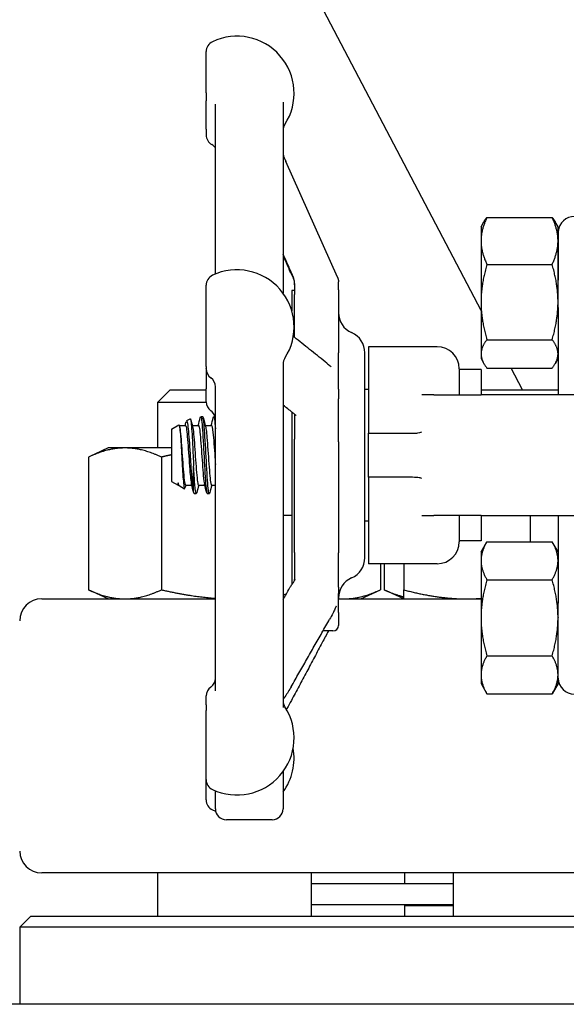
# Model space of a CAD drawing. Header units: inches. Extents: x 24 to 1128, y -74 to 748.
# Tile 454 of 557: x 939.52 to 942.63, y 308.81 to 314.41. Entities that reach past the tile are written whole.
import ezdxf

# ---------------------------------------------------------------- set-up
doc = ezdxf.new("R2010")
doc.units = ezdxf.units.IN
doc.header["$LTSCALE"] = 32
doc.header["$MEASUREMENT"] = 0
doc.layers.add('Visible (ANSI)', color=7, linetype='Continuous', lineweight=30)

msp = doc.modelspace()

# ---------------------------------------------------------------- linework, layer by layer
at = {"layer": 'Visible (ANSI)'}
for p, q in [((942.14554, 312.7535), (940.55662, 315.78479)), ((940.58204, 313.99249), (940.58204, 314.22747)), ((940.58204, 313.99249), (940.58204, 313.94716)), ((940.58204, 313.78577), (940.58204, 313.94716)), ((941.01954, 313.93986), (941.01954, 312.85223)), ((940.63454, 312.96164), (940.63454, 313.92875)), ((940.58204, 313.78577), (940.58204, 313.75297)), ((941.32863, 312.94343), (941.03541, 313.60201)), ((942.17903, 313.28382), (942.55004, 313.28382)), ((942.14554, 313.23016), (942.16232, 313.25923)), ((942.14554, 313.23016), (942.14554, 313.15013)), ((942.58354, 313.23016), (942.56675, 313.25923)), ((942.58354, 313.15013), (942.58354, 313.23016)), ((942.58393, 313.20426), (942.58393, 312.92715)), ((942.14554, 313.15013), (942.14554, 312.80211)), ((942.58354, 312.80211), (942.58354, 313.15013)), ((942.17903, 313.01644), (942.55004, 313.01644)), ((940.58204, 312.43574), (940.58204, 312.89778)), ((941.08454, 312.908), (941.08454, 312.84597)), ((941.33454, 312.87222), (941.33454, 312.91675)), ((941.08454, 312.86766), (941.06891, 312.86766)), ((941.06891, 312.86766), (941.06891, 312.75204)), ((941.08454, 312.60096), (941.08454, 312.84597)), ((941.08454, 312.60096), (941.08454, 312.84597)), ((941.33454, 312.87222), (941.33454, 312.51272)), ((942.14554, 312.80211), (942.14554, 312.50714)), ((942.58354, 312.77164), (942.58354, 312.80211)), ((942.58354, 312.77164), (942.58354, 312.27391)), ((941.89604, 312.54766), (941.50454, 312.54766)), ((941.50454, 312.54766), (941.50454, 312.06132)), ((942.17903, 312.58778), (942.55004, 312.58778)), ((941.33454, 312.30691), (941.33454, 312.51272)), ((941.48454, 311.34684), (941.48454, 312.51354)), ((942.14554, 312.50714), (942.14554, 312.48016)), ((940.58204, 312.43574), (940.58204, 312.42404)), ((941.01954, 312.45015), (941.01954, 310.49499)), ((942.14554, 312.48016), (942.16232, 312.45109)), ((942.17903, 312.42651), (942.55004, 312.42651)), ((942.38185, 312.30266), (942.31694, 312.42651)), ((942.58354, 312.48016), (942.56675, 312.45109)), ((940.58204, 312.42195), (940.58204, 312.42404)), ((940.58204, 312.42195), (940.58204, 312.30857)), ((942.02104, 312.42266), (942.02104, 312.27391)), ((942.14604, 312.41766), (942.02104, 312.41766)), ((942.14604, 312.41766), (942.14604, 312.27391)), ((940.63454, 310.5894), (940.63454, 312.32311)), ((940.37794, 312.30266), (940.30502, 312.22975)), ((940.37794, 312.30266), (940.58204, 312.30266)), ((940.58204, 312.23429), (940.58204, 312.30857)), ((941.33454, 312.30691), (941.33454, 312.25201)), ((941.50454, 312.30516), (941.48454, 312.30516)), ((941.87745, 312.27391), (941.80936, 312.27391)), ((941.87745, 312.27391), (942.14604, 312.27391)), ((942.14604, 312.30266), (942.58354, 312.30266)), ((943.27104, 312.27391), (942.14604, 312.27391)), ((940.5822, 312.22975), (940.30502, 312.22975)), ((940.30502, 312.22975), (940.30502, 311.97166)), ((941.02104, 311.58641), (941.02104, 312.2144)), ((941.33454, 312.00646), (941.33454, 312.25201)), ((940.56261, 312.14891), (940.55076, 312.14891)), ((940.63454, 312.14891), (940.6249, 312.14891)), ((941.06891, 312.17618), (941.06891, 311.19393)), ((941.08454, 312.16409), (941.08454, 312.02247)), ((940.38454, 312.07933), (940.42635, 312.10245)), ((940.4284, 312.10016), (940.46401, 312.10016)), ((940.47098, 312.12713), (940.49121, 312.13832)), ((940.50262, 312.10016), (940.53815, 312.10016)), ((940.57676, 312.10016), (940.61229, 312.10016)), ((940.38454, 312.07933), (940.38454, 311.78099)), ((941.50454, 312.06132), (941.50454, 312.05516)), ((941.50454, 312.05516), (941.6385, 312.05516)), ((941.50454, 311.80516), (941.50454, 312.05516)), ((941.6385, 312.05516), (941.73099, 312.05516)), ((941.08454, 311.37691), (941.08454, 312.02247)), ((941.08454, 312.02247), (941.08454, 312.02247)), ((941.33454, 312.00646), (941.33454, 311.37405)), ((940.02352, 311.97166), (939.91229, 311.9198)), ((940.11985, 311.97166), (940.02352, 311.97166)), ((940.38454, 311.97166), (940.11985, 311.97166)), ((939.91229, 311.9198), (939.91229, 311.16453)), ((940.32741, 311.9198), (940.32741, 311.16453)), ((940.51037, 311.71998), (940.51037, 311.8686)), ((940.38454, 311.78099), (940.42221, 311.76016)), ((940.42221, 311.76016), (940.42221, 311.77365)), ((940.42221, 311.76016), (940.42567, 311.76016)), ((940.42414, 311.76487), (940.42384, 311.76597)), ((940.42773, 311.75711), (940.45878, 311.73994)), ((940.46401, 311.76016), (940.49954, 311.76016)), ((940.53815, 311.76016), (940.57368, 311.76016)), ((940.61229, 311.76016), (940.63454, 311.76016)), ((941.50454, 311.80516), (941.50454, 311.79901)), ((941.6385, 311.80516), (941.50454, 311.80516)), ((941.50454, 311.79901), (941.50454, 311.31266)), ((941.73099, 311.80516), (941.6385, 311.80516)), ((940.52554, 311.71141), (940.51369, 311.71141)), ((940.59968, 311.71141), (940.58783, 311.71141)), ((941.06891, 311.58641), (941.02104, 311.58641)), ((941.80936, 311.58641), (941.87745, 311.58641)), ((942.14604, 311.58641), (941.87745, 311.58641)), ((942.02104, 311.58641), (942.02104, 311.43766)), ((942.14604, 311.58641), (943.27104, 311.58641)), ((942.14604, 311.58641), (942.14604, 311.44266)), ((942.42484, 311.58641), (942.42484, 311.43818)), ((942.58354, 311.58641), (942.58354, 311.08868)), ((941.50454, 311.55516), (941.48454, 311.55516)), ((942.14604, 311.44266), (942.02104, 311.44266)), ((942.14554, 311.38016), (942.17903, 311.43818)), ((942.17903, 311.43818), (942.55004, 311.43818)), ((942.58354, 311.38016), (942.55004, 311.43818)), ((941.08454, 311.37691), (941.08454, 311.22341)), ((941.33454, 311.17926), (941.33454, 311.37405)), ((942.14554, 311.38016), (942.14554, 311.32992)), ((941.89604, 311.31266), (941.50454, 311.31266)), ((941.57275, 311.31266), (941.57275, 311.16453)), ((941.59461, 311.31266), (941.59461, 311.16453)), ((941.70584, 311.31266), (941.70584, 311.16453)), ((942.14554, 311.32992), (942.14554, 311.00516)), ((942.17903, 311.22167), (942.55004, 311.22167)), ((940.02352, 311.11266), (939.91229, 311.16453)), ((941.33454, 311.17926), (941.33454, 311.14252)), ((941.33454, 311.03527), (941.33454, 311.14252)), ((941.46152, 311.11266), (941.57275, 311.16453)), ((941.70584, 311.11266), (941.59461, 311.16453)), ((939.64604, 311.11266), (940.63454, 311.11266)), ((941.01954, 311.11266), (941.02194, 311.11266)), ((941.33454, 311.11266), (942.14554, 311.11266)), ((942.58354, 311.00516), (942.58354, 311.08868)), ((941.33454, 311.03527), (941.33454, 310.96141)), ((942.14554, 311.00516), (942.14554, 310.6804)), ((942.58358, 311.01807), (942.58354, 311.01879)), ((942.58354, 311.0079), (942.58361, 311.00655)), ((942.58354, 310.6804), (942.58354, 311.00516)), ((941.30329, 310.93016), (941.2463, 310.93016)), ((942.58371, 310.85267), (942.58354, 310.853)), ((942.17903, 310.78866), (942.55004, 310.78866)), ((942.14554, 310.6804), (942.14554, 310.63016)), ((942.58354, 310.63016), (942.58354, 310.6804)), ((942.14554, 310.63016), (942.17903, 310.57215)), ((942.58354, 310.63016), (942.55004, 310.57215)), ((940.58204, 310.50927), (940.58204, 310.56013)), ((942.17903, 310.57215), (942.55004, 310.57215)), ((940.58204, 310.50927), (940.58204, 310.47692)), ((940.58204, 310.0843), (940.58204, 310.47692)), ((941.01954, 310.12985), (941.01954, 309.91766)), ((940.58204, 310.0843), (940.58204, 310.08317)), ((940.58204, 309.96831), (940.58204, 310.08317)), ((940.63454, 309.91766), (940.63454, 310.02044)), ((940.95704, 309.85516), (940.69704, 309.85516)), ((943.58569, 309.55266), (939.64604, 309.55266)), ((940.30502, 309.55266), (940.30502, 309.30766)), ((941.18002, 309.55266), (941.18002, 309.30766)), ((941.71104, 309.55266), (941.71104, 309.49266)), ((941.98734, 309.55266), (941.98734, 309.30766)), ((941.18002, 309.49266), (941.98734, 309.49266)), ((941.18002, 309.37266), (941.98734, 309.37266)), ((941.71104, 309.36766), (941.71104, 309.30766)), ((941.71104, 309.36766), (941.98734, 309.36766)), ((941.83104, 309.37266), (941.83104, 309.36766)), ((939.58354, 309.30766), (939.52104, 309.24516)), ((939.58354, 309.30766), (942.89604, 309.30766)), ((942.89604, 309.24516), (939.52104, 309.24516)), ((939.52104, 309.24516), (939.52104, 308.80516)), ((973.20854, 308.80516), (916.80345, 308.80516))]:
    msp.add_line(p, q, dxfattribs=at)
for centre, radius, start, end in [((940.64454, 314.22747), 0.0625, 115.37693, 180), ((940.75704, 313.9903), 0.325, 327.00411, 115.37693), ((941.08204, 313.77928), 0.0625, 147.00411, 180), ((940.64454, 313.75296), 0.0625, 180, 241.14395), ((942.67729, 313.19566), 0.09375, 90, 174.74141), ((940.64454, 312.89778), 0.0625, 115.37693, 180), ((940.75704, 312.66061), 0.325, 327.00411, 115.37693), ((941.45954, 312.74266), 0.125, 180, 246.42182), ((941.35954, 312.51353), 0.125, 0, 66.42182), ((941.89604, 312.42266), 0.125, 0, 90), ((941.08204, 312.44959), 0.0625, 147.00411, 180), ((940.64454, 312.42195), 0.0625, 180, 234.54946), ((940.57204, 312.32013), 0.0625, 0, 54.54946), ((940.64454, 312.23429), 0.0625, 180, 234.54946), ((940.57204, 312.13246), 0.0625, 15.26016, 54.54946), ((941.89604, 311.43766), 0.125, 270, 0), ((941.35954, 311.34679), 0.125, 293.57818, 0), ((941.45954, 311.11766), 0.125, 113.57818, 180), ((939.64604, 310.98766), 0.125, 90, 180), ((941.30329, 310.96141), 0.03125, 270, 0), ((940.57204, 310.66195), 0.0625, 305.45054, 0), ((942.67729, 310.66466), 0.09375, 181.88915, 270), ((940.64454, 310.56013), 0.0625, 125.45054, 180), ((941.08204, 310.53249), 0.0625, 180, 212.99589), ((940.75704, 310.32147), 0.325, 244.62307, 32.99589), ((940.75704, 310.20549), 0.325, 323.87107, 10.27854), ((940.64454, 310.0843), 0.0625, 180, 244.62307), ((940.64454, 309.96831), 0.0625, 180, 244.62307), ((940.75704, 310.20549), 0.325, 244.62307, 248.15154), ((940.69704, 309.91766), 0.0625, 180, 270), ((940.95704, 309.91766), 0.0625, 270, 0), ((939.64604, 309.67766), 0.125, 180, 270)]:
    msp.add_arc(centre, radius, start, end, dxfattribs=at)
for points, knots in [([(940.63454, 313.68005), (940.63444, 313.6802), (940.63434, 313.68036), (940.63376, 313.68123), (940.63314, 313.68215), (940.63124, 313.68449), (940.63063, 313.68521), (940.62865, 313.68738), (940.62718, 313.68897), (940.62231, 313.69309), (940.61961, 313.69532), (940.61444, 313.69818), (940.61441, 313.6982), (940.61438, 313.69822)], [0.301801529, 0.301801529, 0.301801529, 0.301801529, 0.311026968, 0.311026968, 0.346036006, 0.346036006, 0.35859844, 0.35859844, 0.375897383, 0.375897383, 0.388708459, 0.388708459, 0.388783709, 0.388783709, 0.388783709, 0.388783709]), ([(941.01954, 313.6578), (941.01954, 313.65417), (941.01954, 313.65023), (941.01974, 313.64582), (941.01981, 313.64465), (941.02001, 313.64268), (941.02007, 313.64211), (941.0202, 313.64114), (941.02024, 313.64083), (941.02034, 313.64017), (941.0204, 313.63982), (941.0205, 313.63921), (941.02054, 313.63898), (941.02063, 313.63851), (941.02068, 313.63825), (941.02078, 313.63775), (941.02083, 313.63749), (941.02093, 313.63702), (941.02098, 313.6368), (941.02107, 313.6364), (941.02111, 313.63621), (941.02131, 313.63539), (941.02143, 313.6349), (941.02175, 313.63375), (941.02192, 313.63319), (941.02286, 313.63023), (941.02418, 313.6271), (941.02884, 313.61668), (941.03207, 313.60953), (941.03541, 313.60201)], [0, 0, 0, 0, 0.0860149, 0.0860149, 0.11416773, 0.11416773, 0.12469642, 0.12469642, 0.12914613, 0.12914613, 0.13306956, 0.13306956, 0.13502613, 0.13502613, 0.13699814, 0.13699814, 0.13896384, 0.13896384, 0.14091438, 0.14091438, 0.14281478, 0.14281478, 0.14990119, 0.14990119, 0.16210052, 0.16210052, 0.21779338, 0.21779338, 0.29565066, 0.29565066, 0.29565066, 0.29565066]), ([(941.08118, 312.9371), (941.08118, 312.9371), (941.08118, 312.9371), (941.08116, 312.93714), (941.08113, 312.93724), (941.08097, 312.93769), (941.08079, 312.93819), (941.08005, 312.94006), (941.07921, 312.94198), (941.07713, 312.94656), (941.07591, 312.9492), (941.07341, 312.95465), (941.07213, 312.95743), (941.06847, 312.96543), (941.06588, 312.97114), (941.06081, 312.9824), (941.0583, 312.98804), (941.05509, 312.99526), (941.05436, 312.99691), (941.05362, 312.99856)], [0.02029104, 0.02029104, 0.02029104, 0.02029104, 0.0213158, 0.0213158, 0.0275165, 0.0275165, 0.04356784, 0.04356784, 0.07542337, 0.07542337, 0.10910443, 0.10910443, 0.13873832, 0.13873832, 0.18890891, 0.18890891, 0.23534146, 0.23534146, 0.24909876, 0.24909876, 0.24909876, 0.24909876]), ([(941.08454, 312.89987), (941.08454, 312.90021), (941.08454, 312.90055), (941.08454, 312.90095), (941.08454, 312.90101), (941.08454, 312.90107), (941.08454, 312.90109), (941.08454, 312.90127), (941.08454, 312.90141), (941.08454, 312.90174), (941.08454, 312.90193), (941.08454, 312.90263), (941.08454, 312.90312), (941.08453, 312.90457), (941.08453, 312.90552), (941.08452, 312.90926), (941.0845, 312.91197), (941.08434, 312.91597), (941.08429, 312.91697), (941.08416, 312.91868), (941.0841, 312.91933), (941.08396, 312.92052), (941.0839, 312.92095), (941.08381, 312.92162), (941.08377, 312.92185), (941.08371, 312.9223), (941.08367, 312.92252), (941.08356, 312.92315), (941.08349, 312.92355), (941.08335, 312.92424), (941.08329, 312.92454), (941.08316, 312.92514), (941.08309, 312.92543), (941.08291, 312.92617), (941.08281, 312.92655), (941.08245, 312.92782), (941.08223, 312.92846), (941.08153, 312.93024), (941.08099, 312.93144), (941.07959, 312.9343), (941.07882, 312.93579), (941.0756, 312.94203), (941.07296, 312.94726), (941.06797, 312.95752), (941.06566, 312.96242), (941.06011, 312.97443), (941.05684, 312.98175), (941.05362, 312.98899)], [0, 0, 0, 0, 0.00271618, 0.00271618, 0.00315775, 0.00315775, 0.00337165, 0.00337165, 0.00508342, 0.00508342, 0.00768757, 0.00768757, 0.01463142, 0.01463142, 0.02847944, 0.02847944, 0.06954195, 0.06954195, 0.08324789, 0.08324789, 0.09025248, 0.09025248, 0.09374394, 0.09374394, 0.09546574, 0.09546574, 0.09718666, 0.09718666, 0.10065514, 0.10065514, 0.10409205, 0.10409205, 0.10824537, 0.10824537, 0.11599262, 0.11599262, 0.13681964, 0.13681964, 0.15785213, 0.15785213, 0.17584967, 0.17584967, 0.23174534, 0.23174534, 0.27578626, 0.27578626, 0.33616935, 0.33616935, 0.33616935, 0.33616935]), ([(941.32863, 312.94343), (941.32881, 312.94304), (941.32898, 312.94265), (941.32935, 312.9418), (941.32953, 312.94137), (941.3299, 312.94047), (941.33006, 312.94009), (941.3303, 312.93947), (941.33038, 312.93926), (941.3308, 312.93816), (941.33109, 312.93732), (941.33161, 312.93578), (941.33183, 312.93505), (941.33237, 312.93318), (941.33267, 312.93204), (941.33307, 312.9303), (941.33318, 312.92979), (941.33337, 312.92882), (941.33346, 312.92836), (941.33363, 312.92744), (941.33371, 312.92698), (941.33392, 312.92564), (941.33404, 312.92479), (941.33418, 312.9235), (941.33423, 312.92304), (941.33429, 312.92241), (941.3343, 312.92226), (941.33432, 312.922), (941.33433, 312.92189), (941.33435, 312.92172), (941.33435, 312.92166), (941.33436, 312.92154), (941.33436, 312.92149), (941.33437, 312.92138), (941.33438, 312.92132), (941.33438, 312.92123), (941.33439, 312.92118), (941.33443, 312.92054), (941.33447, 312.91989), (941.33452, 312.91843), (941.33454, 312.91758), (941.33454, 312.91676)], [0, 0, 0, 0, 0.008786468, 0.008786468, 0.015207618, 0.015207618, 0.018782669, 0.018782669, 0.02054883, 0.02054883, 0.027782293, 0.027782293, 0.034814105, 0.034814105, 0.045378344, 0.045378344, 0.049482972, 0.049482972, 0.053065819, 0.053065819, 0.056600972, 0.056600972, 0.063724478, 0.063724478, 0.067843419, 0.067843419, 0.069054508, 0.069054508, 0.069936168, 0.069936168, 0.070376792, 0.070376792, 0.070819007, 0.070819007, 0.071262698, 0.071262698, 0.071705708, 0.071705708, 0.078741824, 0.078741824, 0.086832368, 0.086832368, 0.086832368, 0.086832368]), ([(942.58354, 312.8073), (942.58354, 312.80762), (942.58354, 312.80794), (942.58355, 312.84808), (942.58393, 312.88777), (942.58393, 312.92715)], [-0.00244603, -0.00244603, -0.00244603, -0.00244603, 0, 0, 0.30409051, 0.30409051, 0.30409051, 0.30409051]), ([(941.26904, 312.45374), (941.25447, 312.46538), (941.23989, 312.47702), (941.21073, 312.5003), (941.19615, 312.51194), (941.16697, 312.53522), (941.15239, 312.54685), (941.12321, 312.57013), (941.10861, 312.58176), (941.08852, 312.59779), (941.08301, 312.60217), (941.07751, 312.60656)], [0.9209333, 0.9209333, 0.9209333, 0.9209333, 1.1948266, 1.1948266, 1.46872, 1.46872, 1.7426133, 1.7426133, 2.0165067, 2.0165067, 2.1197672, 2.1197672, 2.1197672, 2.1197672]), ([(941.26904, 312.45374), (941.27107, 312.45212), (941.27408, 312.44978), (941.28075, 312.4443), (941.28432, 312.44116), (941.28892, 312.43703), (941.29038, 312.43569), (941.29245, 312.43384), (941.29317, 312.43321), (941.29332, 312.43308), (941.29333, 312.43308), (941.29333, 312.43308)], [0, 0, 0, 0, 0.04709709, 0.04709709, 0.10216416, 0.10216416, 0.13173201, 0.13173201, 0.15669532, 0.15669532, 0.15933901, 0.15933901, 0.15933901, 0.15933901]), ([(941.07174, 312.17392), (941.05465, 312.18757), (941.03756, 312.20122), (941.02015, 312.21511), (941.01984, 312.21536), (941.01954, 312.2156)], [0.95924083, 0.95924083, 0.95924083, 0.95924083, 1.28063663, 1.28063663, 1.28639378, 1.28639378, 1.28639378, 1.28639378]), ([(940.54833, 312.14406), (940.54948, 312.14849), (940.55063, 312.14994), (940.55178, 312.1481), (940.55523, 312.14257), (940.55868, 312.10751), (940.56213, 312.05499), (940.56558, 312.00247), (940.56903, 311.9335), (940.57247, 311.87186), (940.57592, 311.81023), (940.57937, 311.7571), (940.58282, 311.73079), (940.58449, 311.71807), (940.58616, 311.71173), (940.58783, 311.71175)], [20.2147233, 20.2147233, 20.2147233, 20.2147233, 20.5068064, 20.5068064, 20.5068064, 21.3838943, 21.3838943, 21.3838943, 22.2609286, 22.2609286, 22.2609286, 23.1379094, 23.1379094, 23.1379094, 23.5619449, 23.5619449, 23.5619449, 23.5619449]), ([(940.60211, 311.71617), (940.60132, 311.71313), (940.60054, 311.71151), (940.59975, 311.71142), (940.59633, 311.71103), (940.5929, 311.73992), (940.58948, 311.78826), (940.58601, 311.83718), (940.58254, 311.90512), (940.57907, 311.96842), (940.57562, 312.03144), (940.57217, 312.08866), (940.56871, 312.1203), (940.56668, 312.13895), (940.56465, 312.14852), (940.56261, 312.14861)], [-30.0507592, -30.0507592, -30.0507592, -30.0507592, -29.8513057, -29.8513057, -29.8513057, -28.9802371, -28.9802371, -28.9802371, -28.0985528, -28.0985528, -28.0985528, -27.2207324, -27.2207324, -27.2207324, -26.7035376, -26.7035376, -26.7035376, -26.7035376]), ([(940.62247, 312.14421), (940.62305, 312.14646), (940.62363, 312.14792), (940.62421, 312.14854), (940.62765, 312.15226), (940.6311, 312.1264), (940.63454, 312.07986)], [26.4979086, 26.4979086, 26.4979086, 26.4979086, 26.6453001, 26.6453001, 26.6453001, 27.5206572, 27.5206572, 27.5206572, 27.5206572]), ([(941.09477, 312.15638), (941.09477, 312.15638), (941.09477, 312.15638), (941.09471, 312.15645), (941.09445, 312.15673), (941.09312, 312.15793), (941.09139, 312.15926), (941.08716, 312.16225), (941.08509, 312.16368), (941.08076, 312.16681), (941.07855, 312.16847), (941.07517, 312.17114), (941.07389, 312.17218), (941.07257, 312.17325), (941.07227, 312.1735), (941.07191, 312.17378), (941.07183, 312.17385), (941.07174, 312.17392)], [0.26212608, 0.26212608, 0.26212608, 0.26212608, 0.26523685, 0.26523685, 0.28985831, 0.28985831, 0.33915701, 0.33915701, 0.37182931, 0.37182931, 0.40139039, 0.40139039, 0.42145766, 0.42145766, 0.42810276, 0.42810276, 0.43031521, 0.43031521, 0.43031521, 0.43031521]), ([(940.42635, 312.10245), (940.42755, 312.10312), (940.42874, 312.10027), (940.43128, 312.087), (940.43261, 312.07573), (940.4353, 312.04594), (940.43664, 312.02762), (940.43933, 311.98622), (940.44066, 311.96348), (940.44335, 311.91648), (940.44468, 311.89266), (940.44737, 311.84709), (940.4487, 311.8258), (940.45139, 311.78863), (940.45273, 311.77318), (940.45542, 311.75028), (940.45675, 311.74315), (940.45913, 311.73889), (940.46016, 311.73994), (940.46119, 311.74382)], [-4.0719862, -4.0719862, -4.0719862, -4.0719862, -3.9177275, -3.9177275, -3.7423694, -3.7423694, -3.5648477, -3.5648477, -3.385163, -3.385163, -3.2033156, -3.2033156, -3.0193061, -3.0193061, -2.8331349, -2.8331349, -2.6448024, -2.6448024, -2.4977376, -2.4977376, -2.4977376, -2.4977376]), ([(940.43003, 312.09413), (940.4311, 312.09023), (940.43217, 312.08435), (940.43324, 312.07653), (940.43691, 312.04959), (940.44059, 312.00026), (940.44426, 311.94758), (940.44794, 311.8949), (940.45161, 311.84017), (940.45529, 311.8045), (940.4582, 311.7763), (940.4611, 311.76057), (940.46401, 311.76031)], [14.3993772, 14.3993772, 14.3993772, 14.3993772, 14.6708098, 14.6708098, 14.6708098, 15.6053465, 15.6053465, 15.6053465, 16.5398213, 16.5398213, 16.5398213, 17.2787596, 17.2787596, 17.2787596, 17.2787596]), ([(940.46401, 312.10002), (940.46478, 312.10009), (940.46555, 312.09907), (940.46633, 312.0969), (940.47, 312.08657), (940.47368, 312.05048), (940.47735, 312.00256), (940.48103, 311.95465), (940.4847, 311.89608), (940.48838, 311.84947), (940.49158, 311.80887), (940.49478, 311.77821), (940.49798, 311.76603)], [14.1371669, 14.1371669, 14.1371669, 14.1371669, 14.3334779, 14.3334779, 14.3334779, 15.268037, 15.268037, 15.268037, 16.2025341, 16.2025341, 16.2025341, 17.0165493, 17.0165493, 17.0165493, 17.0165493]), ([(940.51037, 311.71998), (940.5091, 311.72626), (940.50783, 311.73518), (940.50527, 311.7577), (940.504, 311.77116), (940.50093, 311.80778), (940.49916, 311.83233), (940.49557, 311.8849), (940.49379, 311.91238), (940.4902, 311.9666), (940.48842, 311.99283), (940.48484, 312.0406), (940.48306, 312.06172), (940.47947, 312.09611), (940.47769, 312.10914), (940.4741, 312.12541), (940.47232, 312.12864), (940.46962, 312.12583), (940.46872, 312.12365), (940.46782, 312.12026)], [-3.1722778, -3.1722778, -3.1722778, -3.1722778, -3.0186699, -3.0186699, -2.8665315, -2.8665315, -2.6554083, -2.6554083, -2.4471425, -2.4471425, -2.2417348, -2.2417348, -2.0391858, -2.0391858, -1.8394961, -1.8394961, -1.6426663, -1.6426663, -1.5449333, -1.5449333, -1.5449333, -1.5449333]), ([(940.49121, 312.13832), (940.49224, 312.13889), (940.49326, 312.13635), (940.49564, 312.12344), (940.49697, 312.11096), (940.49966, 312.07705), (940.50099, 312.05586), (940.50368, 312.0074), (940.50501, 311.98054), (940.5077, 311.92459), (940.50903, 311.89602), (940.51037, 311.8686)], [-1.0116463, -1.0116463, -1.0116463, -1.0116463, -0.8526241, -0.8526241, -0.6427026, -0.6427026, -0.4306244, -0.4306244, -0.2163901, -0.2163901, 0, 0, 0, 0]), ([(940.50417, 312.09405), (940.50625, 312.08622), (940.50833, 312.07101), (940.51041, 312.04971), (940.51409, 312.01207), (940.51776, 311.95635), (940.52143, 311.90405), (940.52511, 311.85175), (940.52878, 311.80413), (940.53246, 311.77957), (940.53435, 311.76689), (940.53625, 311.76051), (940.53815, 311.76049)], [20.6825625, 20.6825625, 20.6825625, 20.6825625, 21.2112724, 21.2112724, 21.2112724, 22.1453793, 22.1453793, 22.1453793, 23.0794254, 23.0794254, 23.0794254, 23.5619449, 23.5619449, 23.5619449, 23.5619449]), ([(940.53815, 312.09983), (940.53993, 312.09984), (940.54172, 312.09423), (940.5435, 312.08296), (940.54718, 312.05976), (940.55085, 312.01314), (940.55453, 311.96109), (940.5582, 311.90904), (940.56187, 311.85283), (940.56555, 311.81414), (940.56774, 311.79105), (940.56993, 311.77454), (940.57212, 311.76626)], [20.4203522, 20.4203522, 20.4203522, 20.4203522, 20.874096, 20.874096, 20.874096, 21.8082248, 21.8082248, 21.8082248, 22.7422928, 22.7422928, 22.7422928, 23.2997346, 23.2997346, 23.2997346, 23.2997346]), ([(940.57831, 312.09427), (940.58139, 312.08253), (940.58447, 312.05384), (940.58755, 312.01546), (940.59122, 311.96969), (940.5949, 311.91126), (940.59857, 311.8627), (940.60224, 311.81414), (940.60591, 311.77662), (940.60959, 311.7646), (940.61049, 311.76166), (940.61139, 311.76026), (940.61229, 311.76034)], [26.9657478, 26.9657478, 26.9657478, 26.9657478, 27.7487513, 27.7487513, 27.7487513, 28.6824367, 28.6824367, 28.6824367, 29.6160625, 29.6160625, 29.6160625, 29.8451302, 29.8451302, 29.8451302, 29.8451302]), ([(940.61229, 312.09999), (940.61507, 312.09974), (940.61786, 312.08539), (940.62065, 312.05929), (940.62432, 312.02487), (940.62799, 311.97086), (940.63166, 311.91809), (940.63262, 311.90431), (940.63358, 311.89071), (940.63454, 311.87762)], [26.7035376, 26.7035376, 26.7035376, 26.7035376, 27.4117273, 27.4117273, 27.4117273, 28.3454342, 28.3454342, 28.3454342, 28.5891214, 28.5891214, 28.5891214, 28.5891214]), ([(941.73099, 312.05516), (941.7418, 312.05516), (941.75197, 312.05532), (941.7705, 312.056), (941.77885, 312.05649), (941.79487, 312.0582), (941.80038, 312.05935), (941.80354, 312.06073), (941.80378, 312.06084), (941.80402, 312.06096)], [0, 0, 0, 0, 0.09469213, 0.09469213, 0.18700728, 0.18700728, 0.29404594, 0.29404594, 0.30156032, 0.30156032, 0.30156032, 0.30156032]), ([(941.80402, 312.06096), (941.80522, 312.06159), (941.8064, 312.06224), (941.80759, 312.06292), (941.80763, 312.06295), (941.80768, 312.06298)], [-0.020804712, -0.020804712, -0.020804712, -0.020804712, 0, 0, 0.000806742, 0.000806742, 0.000806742, 0.000806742]), ([(940.52797, 311.71603), (940.52778, 311.71533), (940.5276, 311.7147), (940.52741, 311.71416), (940.52396, 311.70405), (940.52051, 311.72341), (940.51706, 311.76556), (940.51483, 311.79277), (940.5126, 311.82896), (940.51037, 311.8686)], [-23.7675739, -23.7675739, -23.7675739, -23.7675739, -23.7205704, -23.7205704, -23.7205704, -22.842934, -22.842934, -22.842934, -22.2764365, -22.2764365, -22.2764365, -22.2764365]), ([(940.42773, 311.75711), (940.42768, 311.75714), (940.42763, 311.75717), (940.4258, 311.75844), (940.42402, 311.764), (940.42221, 311.77365)], [-0.17593642, -0.17593642, -0.17593642, -0.17593642, -0.17106186, -0.17106186, 0, 0, 0, 0]), ([(941.80402, 311.79936), (941.80357, 311.7996), (941.80312, 311.79978), (941.7987, 311.80151), (941.79042, 311.80293), (941.76331, 311.8048), (941.74795, 311.80516), (941.73099, 311.80516)], [0.01028684, 0.01028684, 0.01028684, 0.01028684, 0.01590204, 0.01590204, 0.08584187, 0.08584187, 0.15193376, 0.15193376, 0.15193376, 0.15193376]), ([(941.80768, 311.79735), (941.80763, 311.79738), (941.80759, 311.7974), (941.80639, 311.79809), (941.80522, 311.79874), (941.80402, 311.79936)], [-0.566346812, -0.566346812, -0.566346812, -0.566346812, -0.565454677, -0.565454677, -0.542430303, -0.542430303, -0.542430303, -0.542430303]), ([(941.05641, 311.17329), (941.05885, 311.17758), (941.06159, 311.18244), (941.06872, 311.19389), (941.07331, 311.20038), (941.07952, 311.20931), (941.0812, 311.21175), (941.08397, 311.21596), (941.08511, 311.21776), (941.08646, 311.22006), (941.08682, 311.2207), (941.08741, 311.22181), (941.08766, 311.22228), (941.08809, 311.22317), (941.08822, 311.22349), (941.08827, 311.2236), (941.08827, 311.22361), (941.08827, 311.22361)], [0, 0, 0, 0, 0.04699542, 0.04699542, 0.11490243, 0.11490243, 0.14035888, 0.14035888, 0.15950508, 0.15950508, 0.16742084, 0.16742084, 0.17475361, 0.17475361, 0.18491555, 0.18491555, 0.18723361, 0.18723361, 0.18723361, 0.18723361]), ([(941.08453, 311.21687), (941.08453, 311.21694), (941.08453, 311.21702), (941.08454, 311.21808), (941.08454, 311.21907), (941.08454, 311.2208), (941.08454, 311.22155), (941.08454, 311.22245), (941.08454, 311.2226), (941.08454, 311.22279), (941.08454, 311.22283), (941.08454, 311.22289), (941.08454, 311.22291), (941.08454, 311.22294), (941.08454, 311.22294), (941.08454, 311.22295), (941.08454, 311.22295), (941.08454, 311.22304), (941.08454, 311.2231), (941.08454, 311.22325), (941.08454, 311.22332), (941.08454, 311.2234)], [0.365646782, 0.365646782, 0.365646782, 0.365646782, 0.366238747, 0.366238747, 0.374269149, 0.374269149, 0.380293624, 0.380293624, 0.381424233, 0.381424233, 0.381755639, 0.381755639, 0.381902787, 0.381902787, 0.381939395, 0.381939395, 0.38197621, 0.38197621, 0.383061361, 0.383061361, 0.384147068, 0.384147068, 0.384147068, 0.384147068]), ([(941.32162, 311.07148), (941.32162, 311.07148), (941.32159, 311.07142), (941.32149, 311.07116), (941.3214, 311.07095), (941.32107, 311.07016), (941.32076, 311.06942), (941.31979, 311.06708), (941.31905, 311.06534), (941.31707, 311.06076), (941.31579, 311.05787), (941.3106, 311.04645), (941.30652, 311.03811), (941.29647, 311.01852), (941.2903, 311.00754), (941.28437, 310.99711)], [0.39585075, 0.39585075, 0.39585075, 0.39585075, 0.39968552, 0.39968552, 0.40370186, 0.40370186, 0.41181601, 0.41181601, 0.42782349, 0.42782349, 0.45404456, 0.45404456, 0.5327548, 0.5327548, 0.64518122, 0.64518122, 0.64518122, 0.64518122]), ([(942.58376, 310.93362), (942.58376, 310.93641), (942.58376, 310.93921), (942.58376, 310.95167), (942.58375, 310.96137), (942.58369, 310.98616), (942.58363, 311.00127), (942.58356, 311.0248), (942.58354, 311.03318), (942.58354, 311.04223), (942.58354, 311.04288), (942.58354, 311.04354)], [0.04807073, 0.04807073, 0.04807073, 0.04807073, 0.06985523, 0.06985523, 0.14510353, 0.14510353, 0.26153365, 0.26153365, 0.32575457, 0.32575457, 0.3307654, 0.3307654, 0.3307654, 0.3307654]), ([(941.06558, 310.6127), (941.08018, 310.63832), (941.09477, 310.66395), (941.12396, 310.71519), (941.13855, 310.74082), (941.16773, 310.79207), (941.18232, 310.8177), (941.21148, 310.86895), (941.22607, 310.89458), (941.25522, 310.94585), (941.2698, 310.97148), (941.28437, 310.99711)], [0.9601047, 0.9601047, 0.9601047, 0.9601047, 1.233998, 1.233998, 1.5078914, 1.5078914, 1.7817848, 1.7817848, 2.0556781, 2.0556781, 2.3295715, 2.3295715, 2.3295715, 2.3295715]), ([(941.27689, 310.93016), (941.26511, 310.90794), (941.25332, 310.88571), (941.22695, 310.83601), (941.21237, 310.80853), (941.1832, 310.75358), (941.16861, 310.72611), (941.13944, 310.67116), (941.12484, 310.64369), (941.09566, 310.58875), (941.08106, 310.56128), (941.06647, 310.53381)], [0.7856779, 0.7856779, 0.7856779, 0.7856779, 1.0071895, 1.0071895, 1.2810829, 1.2810829, 1.5549762, 1.5549762, 1.8288696, 1.8288696, 2.1027629, 2.1027629, 2.1027629, 2.1027629]), ([(942.58359, 310.66157), (942.58359, 310.66157), (942.58359, 310.66273), (942.58359, 310.67041), (942.5836, 310.68193), (942.58362, 310.71952), (942.58364, 310.74751), (942.58368, 310.80524), (942.58369, 310.83156), (942.58373, 310.88341), (942.58374, 310.90816), (942.58376, 310.93362)], [1.2366721, 1.2366721, 1.2366721, 1.2366721, 1.3621369, 1.3621369, 1.6526244, 1.6526244, 1.9961754, 1.9961754, 2.2345824, 2.2345824, 2.4334495, 2.4334495, 2.4334495, 2.4334495]), ([(941.01954, 310.63795), (941.01954, 310.63795), (941.01954, 310.63793), (941.01954, 310.63787), (941.01954, 310.63779), (941.01954, 310.6375), (941.01954, 310.63727), (941.01954, 310.63676), (941.01954, 310.63649), (941.01954, 310.63614), (941.01954, 310.63602), (941.01954, 310.63602)], [0.003545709, 0.003545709, 0.003545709, 0.003545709, 0.004399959, 0.004399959, 0.006838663, 0.006838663, 0.013339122, 0.013339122, 0.022015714, 0.022015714, 0.028192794, 0.028192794, 0.028192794, 0.028192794]), ([(941.06558, 310.6127), (941.06021, 310.60327), (941.05446, 310.59324), (941.04247, 310.5743), (941.03588, 310.56477), (941.02615, 310.54978), (941.02309, 310.54486), (941.02036, 310.53951), (941.01992, 310.53861), (941.01954, 310.53779)], [0, 0, 0, 0, 0.10194952, 0.10194952, 0.20500071, 0.20500071, 0.25149705, 0.25149705, 0.26117643, 0.26117643, 0.26117643, 0.26117643]), ([(941.01964, 310.5515), (941.01964, 310.5515), (941.01964, 310.5515), (941.01964, 310.55148), (941.01964, 310.55146), (941.01963, 310.55139), (941.01963, 310.55134), (941.01963, 310.5512), (941.01963, 310.5511), (941.01962, 310.55085), (941.01962, 310.5507), (941.01962, 310.55039), (941.01961, 310.55022), (941.01961, 310.54972), (941.0196, 310.54938), (941.01959, 310.54838), (941.01959, 310.54773), (941.01957, 310.54617), (941.01957, 310.54526), (941.01955, 310.54179), (941.01954, 310.53932), (941.01954, 310.53601), (941.01954, 310.53518), (941.01954, 310.53373), (941.01954, 310.53312), (941.01954, 310.53249)], [0.435045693, 0.435045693, 0.435045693, 0.435045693, 0.43561134, 0.43561134, 0.436917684, 0.436917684, 0.438198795, 0.438198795, 0.43949022, 0.43949022, 0.440786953, 0.440786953, 0.442073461, 0.442073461, 0.444654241, 0.444654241, 0.44978688, 0.44978688, 0.457469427, 0.457469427, 0.479727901, 0.479727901, 0.487272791, 0.487272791, 0.492695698, 0.492695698, 0.492695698, 0.492695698]), ([(941.06647, 310.53381), (941.05853, 310.51888), (941.05033, 310.50394), (941.04036, 310.48779), (941.03931, 310.48611), (941.03824, 310.48441)], [0, 0, 0, 0, 0.14967641, 0.14967641, 0.1669258, 0.1669258, 0.1669258, 0.1669258])]:
    msp.add_open_spline(points, degree=3, knots=knots, dxfattribs=at)
for points, weights in [([(942.17903, 313.28382), (942.14554, 313.21218), (942.14554, 313.15013)], [1, 1.0379548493, 1]), ([(942.16232, 313.25923), (942.16917, 313.2711), (942.17903, 313.28382)], [1.01552166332, 1.01087918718, 1]), ([(942.55004, 313.28382), (942.5599, 313.2711), (942.56675, 313.25923)], [1, 1.01087918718, 1.01552166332]), ([(942.58354, 313.15013), (942.58354, 313.21218), (942.55004, 313.28382)], [1, 1.0379548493, 1]), ([(942.14554, 313.15013), (942.14554, 313.08808), (942.17903, 313.01644)], [1, 1.0379548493, 1]), ([(942.55004, 313.01644), (942.58354, 313.08808), (942.58354, 313.15013)], [1, 1.0379548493, 1]), ([(942.17903, 313.01644), (942.14554, 312.90158), (942.14554, 312.80211)], [1, 1.0379548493, 1]), ([(942.58354, 312.80211), (942.58354, 312.90158), (942.55004, 313.01644)], [1, 1.0379548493, 1]), ([(942.14554, 312.80211), (942.14554, 312.70264), (942.17903, 312.58778)], [1, 1.0379548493, 1]), ([(942.55004, 312.58778), (942.58354, 312.70264), (942.58354, 312.80211)], [1, 1.0379548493, 1]), ([(942.17903, 312.58778), (942.14554, 312.54457), (942.14554, 312.50714)], [1, 1.0379548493, 1]), ([(942.58354, 312.50714), (942.58354, 312.54457), (942.55004, 312.58778)], [1, 1.0379548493, 1]), ([(942.14554, 312.50714), (942.14554, 312.46972), (942.17903, 312.42651)], [1, 1.0379548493, 1]), ([(942.55004, 312.42651), (942.58354, 312.46972), (942.58354, 312.50714)], [1, 1.0379548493, 1]), ([(940.11985, 311.97166), (940.02352, 311.97166), (939.91229, 311.9198)], [1, 1.0379548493, 1]), ([(940.32741, 311.9198), (940.21618, 311.97166), (940.11985, 311.97166)], [1, 1.0379548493, 1]), ([(940.38454, 311.93241), (940.35644, 311.92657), (940.32741, 311.9198)], [1.00838032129, 1.00479624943, 1]), ([(942.17903, 311.43818), (942.14554, 311.38016), (942.14554, 311.32992)], [1, 1.0379548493, 1]), ([(942.58354, 311.32992), (942.58354, 311.38016), (942.55004, 311.43818)], [1, 1.0379548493, 1]), ([(942.14554, 311.32992), (942.14554, 311.27968), (942.17903, 311.22167)], [1, 1.0379548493, 1]), ([(942.55004, 311.22167), (942.58354, 311.27968), (942.58354, 311.32992)], [1, 1.0379548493, 1]), ([(942.17903, 311.22167), (942.14554, 311.10564), (942.14554, 311.00516)], [1, 1.0379548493, 1]), ([(942.58354, 311.00516), (942.58354, 311.10564), (942.55004, 311.22167)], [1, 1.0379548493, 1]), ([(939.91229, 311.16453), (940.02352, 311.11266), (940.11985, 311.11266)], [1, 1.0379548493, 1]), ([(940.11985, 311.11266), (940.21618, 311.11266), (940.32741, 311.16453)], [1, 1.0379548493, 1]), ([(940.32741, 311.16453), (940.49115, 311.12635), (940.63454, 311.11642)], [1, 1.02765930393, 1.01500559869]), ([(941.01954, 311.13669), (941.02841, 311.13817), (941.03735, 311.13976)], [1.01634806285, 1.01575428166, 1.01502640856]), ([(941.36519, 311.11266), (941.46152, 311.11266), (941.57275, 311.16453)], [1, 1.0379548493, 1]), ([(941.59461, 311.16453), (941.65326, 311.13718), (941.70584, 311.12449)], [1, 1.01965956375, 1.01895290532]), ([(941.70584, 311.16453), (941.8985, 311.11266), (942.06534, 311.11266)], [1, 1.0379548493, 1]), ([(941.70584, 311.11266), (941.70584, 311.11266), (941.70584, 311.16453)], [1, 1.0379548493, 1]), ([(941.33454, 311.11388), (941.34989, 311.11266), (941.36519, 311.11266)], [1.00988524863, 1.00584174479, 1]), ([(942.06534, 311.11266), (942.10528, 311.11266), (942.14554, 311.11543)], [1, 1.00882911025, 1.0135505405]), ([(942.14554, 311.00516), (942.14554, 310.90468), (942.17903, 310.78866)], [1, 1.0379548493, 1]), ([(942.55004, 310.78866), (942.58354, 310.90468), (942.58354, 311.00516)], [1, 1.0379548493, 1]), ([(942.17903, 310.78866), (942.14554, 310.73064), (942.14554, 310.6804)], [1, 1.0379548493, 1]), ([(942.58354, 310.6804), (942.58354, 310.73064), (942.55004, 310.78866)], [1, 1.0379548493, 1]), ([(942.14554, 310.6804), (942.14554, 310.63016), (942.17903, 310.57215)], [1, 1.0379548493, 1]), ([(942.55004, 310.57215), (942.58354, 310.63016), (942.58354, 310.6804)], [1, 1.0379548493, 1])]:
    msp.add_rational_spline(points, weights, degree=2, dxfattribs=at)
for points in [[(941.05362, 312.99856), (941.04227, 313.02415), (941.0309, 313.04974), (941.01954, 313.07533)], [(941.01954, 313.06576), (941.0309, 313.04017), (941.04227, 313.01458), (941.05362, 312.98899)], [(942.58354, 313.00733), (942.58367, 313.00758), (942.5838, 313.00783), (942.58393, 313.00808)], [(940.429, 312.09822), (940.42934, 312.09693), (940.42969, 312.09564), (940.43003, 312.09435)], [(940.46247, 312.10016), (940.46426, 312.10686), (940.46604, 312.11356), (940.46782, 312.12026)], [(940.49343, 312.13474), (940.49699, 312.12127), (940.50057, 312.10781), (940.50417, 312.09435)], [(940.53661, 312.10016), (940.54054, 312.11487), (940.54444, 312.12959), (940.54833, 312.14431)], [(940.56504, 312.14431), (940.56944, 312.12765), (940.57386, 312.11099), (940.57831, 312.09435)], [(940.61075, 312.10016), (940.61468, 312.11487), (940.61858, 312.12959), (940.62247, 312.14431)], [(940.42221, 311.77365), (940.42275, 311.77058), (940.4233, 311.76805), (940.42384, 311.76606)], [(940.46555, 311.76016), (940.46409, 311.75472), (940.46264, 311.74927), (940.46119, 311.74382)], [(940.51126, 311.71602), (940.50686, 311.73268), (940.50244, 311.74933), (940.49798, 311.76597)], [(940.53969, 311.76016), (940.53576, 311.74546), (940.53186, 311.73074), (940.52797, 311.71602)], [(940.5854, 311.71602), (940.581, 311.73268), (940.57658, 311.74933), (940.57212, 311.76597)], [(940.61383, 311.76016), (940.6099, 311.74546), (940.606, 311.73074), (940.60211, 311.71602)], [(940.51037, 311.71998), (940.51148, 311.71431), (940.51258, 311.71158), (940.51369, 311.71166)], [(941.02104, 311.62346), (941.02048, 311.62341), (941.01997, 311.62325), (941.01954, 311.62305)], [(941.01954, 311.10844), (941.03183, 311.13006), (941.04413, 311.15167), (941.05641, 311.17329)]]:
    msp.add_open_spline(points, degree=3, dxfattribs=at)

doc.saveas('drawing.dxf')
